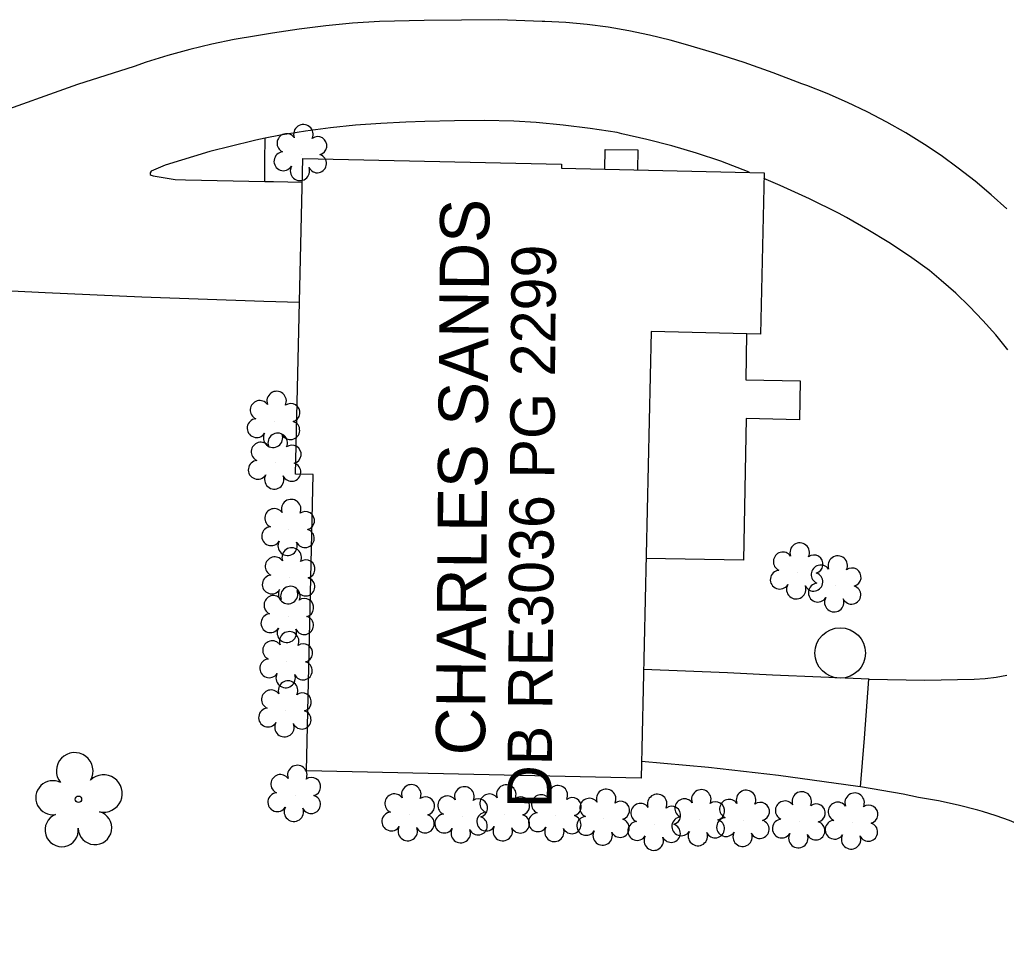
# Model space of a CAD drawing. Extents: x 1614427 to 1617186, y 896524 to 905462.
# Drawn here: x 1616756.9 to 1616857.1, y 902223 to 902316.8 of the extents above; entities that cross this region are included whole.
import ezdxf

# ---------------------------------------------------------------- set-up
doc = ezdxf.new("R2010")
doc.units = 0
for name, color, linetype in [('Exist Building', 7, 'Continuous'), ('Exist Other Culture Area Outline', 7, 'Continuous'), ('Exist Other Culture Well CELL', 7, 'Continuous'), ('Exist Property Deed Book Text', 7, 'Continuous'), ('Exist Property Owner Text', 7, 'Continuous'), ('Exist Roads Change in Surface', 7, 'Continuous'), ('Exist Roads EOP Other', 7, 'Continuous'), ('Exist Vegetation Shrub CELL', 7, 'Continuous'), ('Exist Vegetation Tree CELL', 7, 'Continuous')]:
    doc.layers.add(name, color=color, linetype=linetype)

msp = doc.modelspace()

# ---------------------------------------------------------------- linework, layer by layer
at = {"layer": 'Exist Building'}
msp.add_lwpolyline([(1616786.03, 902240.53), (1616786.7, 902270.6), (1616784.93, 902270.64), (1616785.65, 902302.69), (1616811.93, 902302.1), (1616811.92, 902301.72), (1616832.47, 902301.25), (1616832.1, 902284.87), (1616821.02, 902285.12), (1616820, 902239.77)], close=True, dxfattribs=at)
for points in [[(1616843.15, 902249.85), (1616833.32, 902250.23), (1616828.77, 902250.47), (1616820.25, 902250.81)], [(1616841.99, 902238.95), (1616833.92, 902240.07), (1616826.83, 902240.88), (1616820.04, 902241.48)]]:
    msp.add_lwpolyline(points, dxfattribs=at)
at = {"layer": 'Exist Other Culture Area Outline'}
for points in [[(1616781.79, 902300.36), (1616781.79, 902302.47), (1616781.83, 902304.74)], [(1616816.31, 902301.62), (1616816.34, 902303.62), (1616819.67, 902303.57), (1616819.64, 902301.54)], [(1616830.7, 902284.9), (1616830.61, 902280.22), (1616836.14, 902280.11), (1616836.07, 902276.17), (1616830.65, 902276.28), (1616830.37, 902261.91), (1616820.5, 902262.1)]]:
    msp.add_lwpolyline(points, dxfattribs=at)
at = {"layer": 'Exist Other Culture Well CELL'}
msp.add_circle((1616840.2, 902252.49), 2.56, dxfattribs=at)
at = {"layer": 'Exist Roads Change in Surface'}
msp.add_lwpolyline([(1616842.27, 902238.9), (1616842.66, 902243.85), (1616843.11, 902249.85)], dxfattribs=at)
at = {"layer": 'Exist Roads EOP Other'}
for points in [[(1616857.11, 902297.57), (1616855.52, 902299.01), (1616853.88, 902300.4), (1616852.18, 902301.72), (1616850.44, 902302.98), (1616848.75, 902304.11), (1616846.86, 902305.28), (1616844.92, 902306.39), (1616842.95, 902307.42), (1616840.94, 902308.39), (1616838.89, 902309.28), (1616836.81, 902310.1), (1616836.3, 902310.28), (1616833.39, 902311.39), (1616830.46, 902312.43), (1616827.49, 902313.39), (1616824.51, 902314.27), (1616822.93, 902314.7), (1616820.85, 902315.22), (1616818.75, 902315.65), (1616816.64, 902316.01), (1616814.51, 902316.29), (1616812.37, 902316.49), (1616810.23, 902316.6), (1616809.94, 902316.61), (1616805.54, 902316.78), (1616797.99, 902316.7), (1616793.44, 902316.61), (1616790.71, 902316.42), (1616787.99, 902316.16), (1616785.28, 902315.83), (1616782.57, 902315.42), (1616780.95, 902315.15), (1616778.68, 902314.76), (1616776.42, 902314.3), (1616774.18, 902313.77), (1616771.95, 902313.15), (1616769.75, 902312.46), (1616768.53, 902312.04), (1616762.8, 902310.21), (1616753.87, 902307.03)], [(1616830.96, 902301.29), (1616828.09, 902302.43), (1616825.61, 902303.24), (1616823.11, 902303.98), (1616820.59, 902304.63), (1616818.05, 902305.21), (1616817.55, 902305.32), (1616814.83, 902305.73), (1616812.09, 902306.07), (1616809.35, 902306.33), (1616807.08, 902306.49), (1616804.07, 902306.54), (1616801.06, 902306.53), (1616798.05, 902306.45), (1616796.13, 902306.37), (1616793.57, 902306.26), (1616791.02, 902306.07), (1616788.47, 902305.81), (1616785.92, 902305.47), (1616783.39, 902305.05), (1616781.83, 902304.74), (1616780.88, 902304.56), (1616780.61, 902304.5), (1616776.24, 902303.41), (1616771.7, 902302.03), (1616770.27, 902301.41), (1616770.16, 902301.22), (1616770.18, 902301.08), (1616770.28, 902301), (1616770.46, 902300.93), (1616772.69, 902300.56), (1616773.75, 902300.51), (1616781.79, 902300.36), (1616782.68, 902300.34), (1616785.6, 902300.28)], [(1616857.21, 902283.28), (1616855.98, 902284.79), (1616854.68, 902286.25), (1616853.33, 902287.66), (1616851.92, 902289.02), (1616850.46, 902290.32), (1616849.27, 902291.31), (1616847.23, 902292.76), (1616845.14, 902294.15), (1616843.01, 902295.46), (1616840.84, 902296.71), (1616840.03, 902297.15), (1616837.08, 902298.58), (1616834.1, 902299.95), (1616832.46, 902300.65)], [(1616785.32, 902288.06), (1616781.69, 902288.16), (1616769.31, 902288.62), (1616759.51, 902289.04), (1616749.24, 902289.56), (1616744.22, 902289.66), (1616740.95, 902289.76), (1616739.1, 902289.75), (1616737.4, 902289.66), (1616735.71, 902289.49), (1616734.03, 902289.24), (1616733.46, 902289.14), (1616731.5, 902288.75), (1616729.55, 902288.3), (1616727.63, 902287.78), (1616727.52, 902287.75), (1616718.43, 902285.38)], [(1616843.15, 902249.85), (1616848.76, 902249.72), (1616853.79, 902249.84), (1616854.91, 902249.9), (1616856.02, 902250.03), (1616857.12, 902250.25)], [(1616889.04, 902223.02), (1616879.9, 902226.09), (1616869.57, 902226.23), (1616868.76, 902227.3), (1616867.88, 902228.31), (1616866.95, 902229.28), (1616865.96, 902230.18), (1616864.92, 902231.03), (1616863.84, 902231.81), (1616863.66, 902231.93), (1616862.49, 902232.77), (1616861.28, 902233.55), (1616860.02, 902234.26), (1616858.72, 902234.9), (1616857.39, 902235.47), (1616856.03, 902235.97), (1616854.65, 902236.39), (1616854.15, 902236.52), (1616852.16, 902237.03), (1616850.16, 902237.47), (1616848.14, 902237.83), (1616846.59, 902238.15), (1616842.27, 902238.9), (1616841.99, 902238.95)]]:
    msp.add_lwpolyline(points, dxfattribs=at)
at = {"layer": 'Exist Vegetation Shrub CELL'}
for p, q in [((1616785.49, 902303.11), (1616785.49, 902303.11)), ((1616782.77, 902276.03), (1616782.77, 902276.03)), ((1616782.88, 902271.79), (1616782.88, 902271.79)), ((1616784.25, 902265.05), (1616784.25, 902265.05)), ((1616784.3, 902260.15), (1616784.3, 902260.15)), ((1616835.86, 902260.64), (1616835.86, 902260.64)), ((1616839.72, 902259.32), (1616839.72, 902259.32)), ((1616784.17, 902256.23), (1616784.17, 902256.23)), ((1616784.05, 902251.63), (1616784.05, 902251.63)), ((1616783.93, 902246.64), (1616783.93, 902246.64)), ((1616784.87, 902238.06), (1616784.87, 902238.06)), ((1616796.44, 902236.09), (1616796.44, 902236.09)), ((1616801.82, 902235.89), (1616801.82, 902235.89)), ((1616806.08, 902236.08), (1616806.08, 902236.08)), ((1616811.32, 902236.01), (1616811.32, 902236.01)), ((1616816.22, 902235.64), (1616816.22, 902235.64)), ((1616821.4, 902235.13), (1616821.4, 902235.13)), ((1616825.87, 902235.59), (1616825.87, 902235.59)), ((1616830.41, 902235.53), (1616830.41, 902235.53)), ((1616836.08, 902235.37), (1616836.08, 902235.37)), ((1616841.43, 902235.25), (1616841.43, 902235.25))]:
    msp.add_line(p, q, dxfattribs=at)
for centre, radius, start, end in [((1616785.72, 902305.15), 0.99, 334.8391, 200.4717), ((1616784.01, 902304.24), 0.968, 35.8908, 245.4216), ((1616787.17, 902303.98), 0.929, 284.4567, 126.0861), ((1616783.69, 902302.41), 0.955, 95.1099, 327.9534), ((1616787.13, 902302.18), 0.937, 204.9913, 73.4601), ((1616785.37, 902301.43), 0.984, 151.2797, 21.387), ((1616783, 902278.07), 0.99, 334.8391, 200.4717), ((1616781.29, 902277.15), 0.968, 35.8908, 245.4216), ((1616784.44, 902276.89), 0.929, 284.4567, 126.0861), ((1616780.97, 902275.32), 0.955, 95.1099, 327.9534), ((1616784.41, 902275.1), 0.937, 204.9913, 73.4601), ((1616781.4, 902272.92), 0.968, 35.8908, 245.4216), ((1616782.64, 902274.34), 0.984, 151.2797, 21.387), ((1616783.11, 902273.83), 0.99, 334.8391, 200.4717), ((1616784.56, 902272.66), 0.929, 284.4567, 126.0861), ((1616781.08, 902271.09), 0.955, 95.1099, 327.9534), ((1616784.52, 902270.86), 0.937, 204.9913, 73.4601), ((1616782.76, 902270.11), 0.984, 151.2797, 21.387), ((1616784.48, 902267.1), 0.99, 334.8391, 200.4717), ((1616782.77, 902266.18), 0.968, 35.8908, 245.4216), ((1616785.92, 902265.92), 0.929, 284.4567, 126.0861), ((1616782.45, 902264.35), 0.955, 95.1099, 327.9534), ((1616785.89, 902264.13), 0.937, 204.9913, 73.4601), ((1616784.12, 902263.37), 0.984, 151.2797, 21.387), ((1616784.53, 902262.19), 0.99, 334.8391, 200.4717), ((1616836.09, 902262.68), 0.99, 334.8391, 200.4717), ((1616782.82, 902261.28), 0.968, 35.8908, 245.4216), ((1616785.97, 902261.02), 0.929, 284.4567, 126.0861), ((1616834.38, 902261.77), 0.968, 35.8908, 245.4216), ((1616837.53, 902261.51), 0.929, 284.4567, 126.0861), ((1616839.95, 902261.36), 0.99, 334.8391, 200.4717), ((1616834.06, 902259.93), 0.955, 95.1099, 327.9534), ((1616838.23, 902260.45), 0.968, 35.8908, 245.4216), ((1616841.39, 902260.19), 0.929, 284.4567, 126.0861), ((1616782.5, 902259.45), 0.955, 95.1099, 327.9534), ((1616785.94, 902259.22), 0.937, 204.9913, 73.4601), ((1616837.5, 902259.71), 0.937, 204.9913, 73.4601), ((1616784.17, 902258.47), 0.984, 151.2797, 21.387), ((1616784.4, 902258.27), 0.99, 334.8391, 200.4717), ((1616835.73, 902258.96), 0.984, 151.2797, 21.387), ((1616837.92, 902258.62), 0.955, 95.1099, 327.9534), ((1616841.35, 902258.39), 0.937, 204.9913, 73.4601), ((1616782.69, 902257.35), 0.968, 35.8908, 245.4216), ((1616785.84, 902257.1), 0.929, 284.4567, 126.0861), ((1616839.59, 902257.64), 0.984, 151.2797, 21.387), ((1616782.37, 902255.52), 0.955, 95.1099, 327.9534), ((1616785.81, 902255.3), 0.937, 204.9913, 73.4601), ((1616784.04, 902254.54), 0.984, 151.2797, 21.387), ((1616784.28, 902253.67), 0.99, 334.8391, 200.4717), ((1616782.56, 902252.76), 0.968, 35.8908, 245.4216), ((1616785.72, 902252.5), 0.929, 284.4567, 126.0861), ((1616782.25, 902250.93), 0.955, 95.1099, 327.9534), ((1616785.68, 902250.7), 0.937, 204.9913, 73.4601), ((1616783.92, 902249.95), 0.984, 151.2797, 21.387), ((1616784.16, 902248.68), 0.99, 334.8391, 200.4717), ((1616782.44, 902247.77), 0.968, 35.8908, 245.4216), ((1616785.6, 902247.51), 0.929, 284.4567, 126.0861), ((1616782.13, 902245.94), 0.955, 95.1099, 327.9534), ((1616785.56, 902245.71), 0.937, 204.9913, 73.4601), ((1616783.8, 902244.96), 0.984, 151.2797, 21.387), ((1616785.1, 902240.1), 0.99, 334.8391, 200.4717), ((1616783.39, 902239.18), 0.968, 35.8908, 245.4216), ((1616786.55, 902238.93), 0.929, 284.4567, 126.0861), ((1616796.67, 902238.14), 0.99, 334.8391, 200.4717), ((1616802.05, 902237.93), 0.99, 334.8391, 200.4717), ((1616806.31, 902238.12), 0.99, 334.8391, 200.4717), ((1616811.55, 902238.05), 0.99, 334.8391, 200.4717), ((1616783.07, 902237.35), 0.955, 95.1099, 327.9534), ((1616786.51, 902237.13), 0.937, 204.9913, 73.4601), ((1616794.95, 902237.22), 0.968, 35.8908, 245.4216), ((1616798.11, 902236.96), 0.929, 284.4567, 126.0861), ((1616800.33, 902237.01), 0.968, 35.8908, 245.4216), ((1616804.6, 902237.21), 0.968, 35.8908, 245.4216), ((1616807.75, 902236.95), 0.929, 284.4567, 126.0861), ((1616809.84, 902237.14), 0.968, 35.8908, 245.4216), ((1616816.45, 902237.68), 0.99, 334.8391, 200.4717), ((1616821.63, 902237.17), 0.99, 334.8391, 200.4717), ((1616826.1, 902237.63), 0.99, 334.8391, 200.4717), ((1616830.64, 902237.57), 0.99, 334.8391, 200.4717), ((1616836.3, 902237.42), 0.99, 334.8391, 200.4717), ((1616841.66, 902237.29), 0.99, 334.8391, 200.4717), ((1616784.75, 902236.37), 0.984, 151.2797, 21.387), ((1616803.49, 902236.76), 0.929, 284.4567, 126.0861), ((1616812.99, 902236.88), 0.929, 284.4567, 126.0861), ((1616814.74, 902236.77), 0.968, 35.8908, 245.4216), ((1616817.89, 902236.51), 0.929, 284.4567, 126.0861), ((1616819.92, 902236.25), 0.968, 35.8908, 245.4216), ((1616823.08, 902236), 0.929, 284.4567, 126.0861), ((1616824.39, 902236.72), 0.968, 35.8908, 245.4216), ((1616827.55, 902236.46), 0.929, 284.4567, 126.0861), ((1616828.93, 902236.66), 0.968, 35.8908, 245.4216), ((1616832.09, 902236.4), 0.929, 284.4567, 126.0861), ((1616834.59, 902236.5), 0.968, 35.8908, 245.4216), ((1616837.75, 902236.24), 0.929, 284.4567, 126.0861), ((1616839.95, 902236.38), 0.968, 35.8908, 245.4216), ((1616843.1, 902236.12), 0.929, 284.4567, 126.0861), ((1616794.64, 902235.39), 0.955, 95.1099, 327.9534), ((1616798.07, 902235.17), 0.937, 204.9913, 73.4601), ((1616800.02, 902235.18), 0.955, 95.1099, 327.9534), ((1616803.45, 902234.96), 0.937, 204.9913, 73.4601), ((1616804.28, 902235.38), 0.955, 95.1099, 327.9534), ((1616807.72, 902235.15), 0.937, 204.9913, 73.4601), ((1616809.52, 902235.31), 0.955, 95.1099, 327.9534), ((1616812.96, 902235.08), 0.937, 204.9913, 73.4601), ((1616814.42, 902234.94), 0.955, 95.1099, 327.9534), ((1616824.07, 902234.89), 0.955, 95.1099, 327.9534), ((1616796.31, 902234.41), 0.984, 151.2797, 21.387), ((1616805.95, 902234.4), 0.984, 151.2797, 21.387), ((1616817.86, 902234.71), 0.937, 204.9913, 73.4601), ((1616819.6, 902234.42), 0.955, 95.1099, 327.9534), ((1616823.04, 902234.2), 0.937, 204.9913, 73.4601), ((1616827.51, 902234.66), 0.937, 204.9913, 73.4601), ((1616828.61, 902234.82), 0.955, 95.1099, 327.9534), ((1616832.05, 902234.6), 0.937, 204.9913, 73.4601), ((1616834.27, 902234.67), 0.955, 95.1099, 327.9534), ((1616837.71, 902234.45), 0.937, 204.9913, 73.4601), ((1616839.63, 902234.55), 0.955, 95.1099, 327.9534), ((1616843.06, 902234.32), 0.937, 204.9913, 73.4601), ((1616801.69, 902234.2), 0.984, 151.2797, 21.387), ((1616811.19, 902234.33), 0.984, 151.2797, 21.387), ((1616816.09, 902233.96), 0.984, 151.2797, 21.387), ((1616821.28, 902233.44), 0.984, 151.2797, 21.387), ((1616825.75, 902233.91), 0.984, 151.2797, 21.387), ((1616830.29, 902233.84), 0.984, 151.2797, 21.387), ((1616835.95, 902233.69), 0.984, 151.2797, 21.387), ((1616841.3, 902233.57), 0.984, 151.2797, 21.387)]:
    msp.add_arc(centre, radius, start, end, dxfattribs=at)
at = {"layer": 'Exist Vegetation Tree CELL'}
msp.add_line((1616762.89, 902237.64), (1616762.89, 902237.64), dxfattribs=at)
msp.add_circle((1616762.89, 902237.64), 0.326, dxfattribs=at)
for centre, radius, start, end in [((1616762.51, 902240.52), 1.86, 330.1651, 219.7134), ((1616765.44, 902238.23), 1.9, 257.1011, 134.1999), ((1616760.29, 902237.8), 1.73, 62.6636, 279.3457), ((1616761.19, 902234.52), 1.69, 111.5671, 6.231), ((1616764.57, 902234.74), 1.7, 181.2822, 74.56)]:
    msp.add_arc(centre, radius, start, end, dxfattribs=at)

# ---------------------------------------------------------------- texts
at = {"layer": 'Exist Property Deed Book Text'}
msp.add_text('DB RE3036 PG 2299', height=4.5, rotation=89.5333, dxfattribs=at).set_placement((1616810.9, 902236.73))
at = {"layer": 'Exist Property Owner Text'}
msp.add_text('CHARLES SANDS', height=5, rotation=89.5333, dxfattribs=at).set_placement((1616804.15, 902242.09))

doc.saveas('drawing.dxf')
